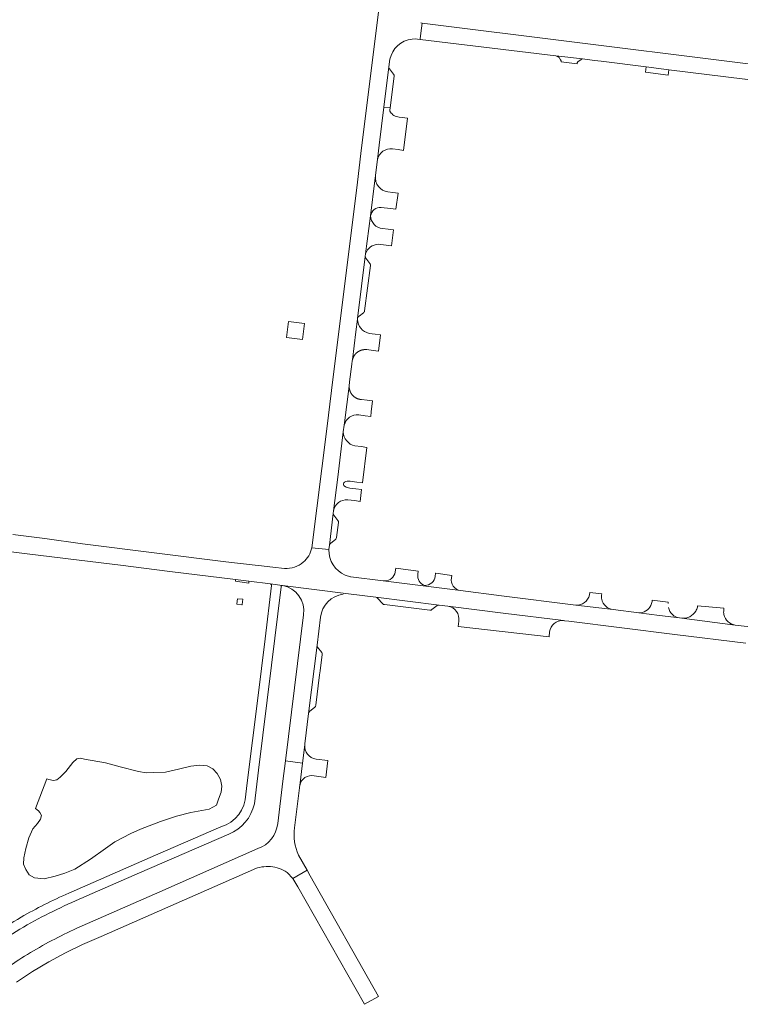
# Model space of a CAD drawing. Header units: metres. Extents: x 166325 to 190320, y 381923 to 404576.
# Tile 832 of 1056: x 177597 to 177865, y 396846 to 397212. Entities that reach past the tile are written whole.
import ezdxf

# ---------------------------------------------------------------- set-up
doc = ezdxf.new("R2010")
doc.units = ezdxf.units.M
for name, color, linetype, lineweight in [('B-WE-OG-WATER_MEER-GV', 8, 'Continuous', 18), ('B-WE-VH-VERHARDING_ASFALT-GV', 8, 'Continuous', 18), ('B-WE-VH-VERHARDING_BETON-GV', 8, 'Continuous', 18), ('B-WE-VH-VERHARDING_BETONSTRAATSTEEN-GV', 8, 'Continuous', 18), ('B-WE-VH-VERHARDING_GESLOTEN-GV', 8, 'Continuous', 18)]:
    doc.layers.add(name, color=color, linetype=linetype, lineweight=lineweight)

msp = doc.modelspace()

# ---------------------------------------------------------------- linework, layer by layer
at = {"layer": 'B-WE-OG-WATER_MEER-GV', "flags": 128}
msp.add_lwpolyline([(177606.628, 396892.327), (177610.605, 396893.29), (177614.259, 396894.432), (177617.925, 396895.955), (177623.776, 396899.685), (177629.326, 396903.656), (177632.813, 396906.067), (177638.759, 396909.156), (177642.383, 396910.849), (177649.836, 396913.639), (177655.826, 396915.567), (177661.153, 396917.008), (177667.942, 396918.285), (177670.592, 396919.689), (177671.44, 396922.003), (177672.394, 396924.606), (177672.655, 396926.74), (177672.136, 396929.222), (177670.85, 396931.539), (177669.279, 396933.261), (177667.147, 396934.389), (177664.413, 396934.635), (177661.135, 396934.286), (177656.488, 396933.053), (177651.689, 396931.99), (177647.35, 396931.823), (177644.451, 396931.765), (177641.657, 396932.249), (177634.864, 396934.009), (177629.343, 396935.451), (177621.535, 396936.885), (177619.996, 396937.223), (177618.731, 396936.902), (177617.27, 396935.635), (177614.592, 396932.289), (177612.526, 396930.108), (177611.227, 396929.199), (177610.032, 396928.865), (177608.271, 396929.319), (177607.565, 396929.501), (177603.374, 396918.509), (177604.442, 396917.55), (177605.001, 396917.048), (177605.597, 396915.815), (177605.221, 396914.485), (177604.052, 396912.861), (177602.413, 396910.88), (177600.878, 396907.607), (177599.793, 396903.635), (177599.053, 396900.161), (177598.933, 396897.762), (177599.692, 396895.78), (177601.044, 396893.79), (177602.975, 396892.729)], close=True, dxfattribs=at)
at = {"layer": 'B-WE-VH-VERHARDING_ASFALT-GV', "flags": 128}
for points in [[(177738.087, 397221.2), (177731.796, 397221.925), (177724.362, 397162.169), (177723.05, 397151.525), (177713.388, 397073.953), (177711.633, 397059.727), (177706.093, 397015.475), (177712.436, 397014.799), (177712.628, 397016.425), (177714.095, 397028.252), (177714.196, 397029.171), (177715.755, 397041.7), (177717.81, 397058.548), (177718.125, 397061.131), (177718.141, 397061.261), (177718.226, 397061.931), (177719.948, 397075.651)], [(177743.368, 397204.729), (177744.683, 397204.752), (177745.42, 397204.674), (177746.388, 397204.571), (177746.421, 397204.819), (177746.668, 397206.867), (177747.125, 397210.647), (177746.693, 397210.701)], [(177914.326, 397173.981), (177914.838, 397177.966), (177914.773, 397178.052), (177916.126, 397189.505), (177747.125, 397210.647), (177746.668, 397206.867), (177746.421, 397204.819), (177746.388, 397204.571), (177796.817, 397198.511), (177806.743, 397197.318), (177811.173, 397196.767), (177813.654, 397196.459), (177830.455, 397194.369), (177838.89, 397193.321), (177867.065, 397189.817), (177867.091, 397189.814), (177867.294, 397189.789), (177878.178, 397188.435), (177896.041, 397186.181), (177898.34, 397185.891), (177899.314, 397185.768)], [(177719.948, 397075.651), (177720.138, 397077.158), (177720.978, 397083.826), (177721.127, 397085.011), (177721.173, 397085.375), (177722.492, 397095.837), (177723.069, 397100.459), (177723.142, 397101.038), (177723.233, 397101.772), (177725.985, 397123.81), (177725.989, 397123.84), (177726.111, 397124.817), (177727.881, 397138.988), (177729.511, 397152.039), (177729.513, 397152.055), (177729.725, 397153.869), (177729.753, 397154.108), (177730.489, 397159.886), (177731.162, 397165.289), (177732.909, 397179.421), (177734.751, 397194.327), (177735.136, 397197.191)], [(177695.943, 397007.758), (177691.554, 397008.234), (177690.543, 397008.366), (177687.35, 397008.728), (177686.096, 397008.87), (177674.079, 397010.234), (177620.775, 397016.916), (177606.783, 397018.931), (177594.958, 397020.435)], [(177581.325, 397015.606), (177599.212, 397013.366), (177619.569, 397010.841), (177634.917, 397008.942), (177653.269, 397006.668), (177672.602, 397004.245), (177677.733, 397003.623), (177682.709, 397002.993), (177690.676, 397001.997), (177695.076, 397001.468), (177695.239, 397001.436), (177719.788, 396998.349), (177729.865, 396997.082), (177753.507, 396994.168), (177756.69, 396993.736), (177777.306, 396991.164), (177799.728, 396988.363), (177800.113, 396988.308), (177800.185, 396988.299), (177801.62, 396988.131), (177841.037, 396983.214), (177867.456, 396979.958)], [(177712.436, 397014.799), (177706.093, 397015.475)], [(177874.503, 396985.393), (177863.552, 396986.739), (177843.648, 396989.247), (177842.842, 396989.361), (177835.439, 396990.272), (177827.652, 396991.251), (177818.109, 396992.45), (177804.272, 396994.156), (177776.578, 396997.634), (177761.358, 396999.534), (177732.673, 397003.134), (177720.659, 397004.624), (177720.434, 397004.659), (177718.516, 397005.269)], [(177691.083, 397001.438), (177688.704, 396981.553), (177685.999, 396959.492), (177682.045, 396928.004), (177681.518, 396923.81)], [(177684.765, 396920.172), (177686.327, 396932.76), (177691.136, 396971.826), (177694.664, 397000.99)], [(177695.221, 397001.418), (177695.239, 397001.436), (177695.076, 397001.468), (177690.676, 397001.997), (177690.678, 397001.977)], [(177719.788, 396998.349), (177695.239, 397001.436)], [(177703.062, 396990.568), (177696.31, 396936.208), (177702.608, 396935.378), (177703.445, 396942.189), (177703.488, 396942.556), (177704.893, 396953.868)], [(177704.893, 396953.868), (177708.034, 396979.244), (177709.33, 396989.628)], [(177699.708, 396911.347), (177701.48, 396926.168), (177701.511, 396926.424), (177701.593, 396927.088), (177702.608, 396935.378), (177696.31, 396936.208), (177695.348, 396928.647), (177693.399, 396912.9)], [(177672.265, 396911.653), (177647.957, 396901.063), (177615.735, 396886.952)], [(177622.452, 396885.956), (177642.069, 396894.528), (177675.196, 396908.988)], [(177596.3, 396853.918), (177602.193, 396857.82), (177608.256, 396861.451), (177614.476, 396864.806), (177620.842, 396867.876), (177627.768, 396870.917), (177652.56, 396881.805), (177684.366, 396895.789), (177685.126, 396896.098), (177685.904, 396896.358), (177686.696, 396896.568), (177687.501, 396896.728), (177688.313, 396896.836), (177689.131, 396896.894), (177689.951, 396896.899), (177690.77, 396896.853), (177691.584, 396896.755), (177692.39, 396896.606), (177693.185, 396896.407), (177693.967, 396896.158), (177694.731, 396895.86), (177695.474, 396895.514), (177696.194, 396895.122), (177696.889, 396894.686), (177699.068, 396892.481), (177704.306, 396895.56), (177701.198, 396901.145)], [(177686.022, 396903.553), (177649.632, 396887.531), (177618.69, 396873.911)]]:
    msp.add_lwpolyline(points, dxfattribs=at)
at = {"layer": 'B-WE-VH-VERHARDING_ASFALT-GV'}
for points in [[(177735.136, 397197.191, -0.3266976), (177743.368, 397204.729)], [(177706.093, 397015.475, -0.1643073), (177702.887, 397010.094)], [(177718.516, 397005.269, -0.3061499), (177712.436, 397014.799)], [(177702.887, 397010.094, -0.1940603), (177695.943, 397007.758)], [(177690.678, 397001.977, -0.4470483), (177691.083, 397001.438)], [(177694.664, 397000.99, -0.429652), (177695.221, 397001.418)], [(177695.239, 397001.436, -0.3923938), (177703.062, 396990.568)], [(177709.33, 396989.628, -0.3396989), (177717.761, 396998.268)], [(177681.518, 396923.81, -0.3313516), (177672.265, 396911.653)], [(177675.196, 396908.988, 0.2459875), (177684.765, 396920.172)], [(177693.399, 396912.9, -0.2932336), (177686.022, 396903.553)], [(177701.198, 396901.145, -0.1480027), (177699.708, 396911.347)], [(177615.735, 396886.952, 0.0286408), (177597.972, 396878.031)], [(177600.304, 396875.208, -0.0281951), (177622.452, 396885.956)], [(177597.972, 396878.031, 0.0323267), (177577.058, 396863.743)], [(177578.92, 396860.655, -0.0352033), (177600.304, 396875.208)], [(177618.69, 396873.911, 0.0281512), (177600.333, 396864.198)], [(177600.333, 396864.198, 0.0338813), (177584.301, 396852.813)]]:
    msp.add_lwpolyline(points, format="xyb", dxfattribs=at)
at = {"layer": 'B-WE-VH-VERHARDING_BETON-GV', "flags": 128}
for points in [[(177830.455, 397194.369), (177830.201, 397192.342), (177838.635, 397191.284), (177838.89, 397193.321)], [(177702.642, 397092.957), (177703.387, 397098.911), (177697.411, 397099.655), (177696.669, 397093.702)], [(177682.626, 397002.365), (177682.709, 397002.993), (177677.733, 397003.623), (177677.667, 397003)]]:
    msp.add_lwpolyline(points, close=True, dxfattribs=at)
at = {"layer": 'B-WE-VH-VERHARDING_BETONSTRAATSTEEN-GV', "flags": 128}
for points in [[(177806.743, 397197.318), (177796.817, 397198.511), (177797.381, 397198.239), (177797.55, 397198.171), (177797.721, 397198.086), (177797.877, 397197.975), (177798.014, 397197.842), (177798.627, 397196.995)], [(177805.045, 397196.223), (177806.262, 397197.143)], [(177734.751, 397194.327), (177732.909, 397179.421), (177735.218, 397179.151), (177735.224, 397179.15)], [(177736.489, 397191.678), (177734.976, 397193.603)], [(177798.804, 397196.274), (177804.721, 397195.559)], [(177735.224, 397179.15), (177736.685, 397190.93)], [(177735.117, 397178.285), (177735.224, 397179.15), (177735.218, 397179.151), (177732.909, 397179.421), (177731.162, 397165.289), (177730.489, 397159.886)], [(177736.141, 397163.848), (177738.199, 397163.585), (177740.175, 397163.32), (177741.732, 397175.293)], [(177741.732, 397175.293), (177739.706, 397175.524), (177738.605, 397175.649)], [(177729.725, 397153.869), (177729.513, 397152.055), (177729.511, 397152.039), (177727.881, 397138.988), (177726.111, 397124.817)], [(177731.866, 397142.114), (177735.414, 397141.673), (177737.386, 397141.438), (177738.151, 397147.395), (177736.171, 397147.601), (177734.409, 397147.843)], [(177730.825, 397128.377), (177733.735, 397128.056), (177735.743, 397127.834), (177736.459, 397133.78)], [(177736.459, 397133.78), (177734.468, 397133.997), (177732.383, 397134.247)], [(177723.069, 397100.459), (177722.492, 397095.837), (177721.173, 397085.375), (177721.243, 397085.561), (177721.259, 397085.62), (177721.276, 397085.679), (177721.294, 397085.737), (177721.312, 397085.796), (177721.332, 397085.854), (177721.352, 397085.912), (177721.372, 397085.969), (177721.394, 397086.027), (177721.416, 397086.084), (177721.439, 397086.14), (177721.462, 397086.197), (177721.486, 397086.253), (177721.511, 397086.309), (177721.537, 397086.365), (177721.563, 397086.42), (177721.59, 397086.475), (177721.618, 397086.53), (177721.646, 397086.584), (177721.675, 397086.638), (177721.704, 397086.691), (177721.735, 397086.745), (177721.766, 397086.797), (177721.797, 397086.85), (177721.83, 397086.902), (177721.863, 397086.953), (177721.896, 397087.005), (177721.93, 397087.055), (177721.965, 397087.106), (177722.001, 397087.156), (177722.037, 397087.205), (177722.073, 397087.254), (177722.111, 397087.303), (177722.148, 397087.351), (177722.187, 397087.398), (177722.226, 397087.446), (177722.266, 397087.492), (177722.306, 397087.538), (177722.347, 397087.584), (177722.388, 397087.629), (177722.43, 397087.674), (177722.472, 397087.718), (177722.559, 397087.805), (177722.647, 397087.889), (177722.693, 397087.93), (177722.738, 397087.971), (177722.784, 397088.011), (177722.831, 397088.051), (177722.878, 397088.09), (177722.926, 397088.129), (177722.974, 397088.167), (177723.022, 397088.204), (177723.071, 397088.241), (177723.121, 397088.277), (177723.171, 397088.312), (177723.221, 397088.347), (177723.323, 397088.415), (177723.374, 397088.448), (177723.426, 397088.48), (177723.479, 397088.512), (177723.532, 397088.543), (177723.585, 397088.573), (177723.638, 397088.603), (177723.692, 397088.632), (177723.746, 397088.66), (177723.801, 397088.688), (177723.856, 397088.715), (177723.911, 397088.741), (177723.967, 397088.767), (177724.023, 397088.792), (177724.079, 397088.816), (177724.135, 397088.84), (177724.249, 397088.884), (177724.307, 397088.906), (177724.364, 397088.927), (177724.422, 397088.947), (177724.48, 397088.966), (177724.539, 397088.984), (177724.597, 397089.002), (177724.656, 397089.019), (177724.715, 397089.036), (177724.774, 397089.051), (177724.833, 397089.066), (177724.893, 397089.08), (177724.953, 397089.094), (177725.013, 397089.106), (177725.073, 397089.118), (177725.193, 397089.14), (177725.254, 397089.15), (177725.314, 397089.159), (177725.375, 397089.167), (177725.436, 397089.174), (177725.496, 397089.181), (177725.557, 397089.187), (177725.618, 397089.192), (177725.679, 397089.196), (177725.741, 397089.2), (177725.802, 397089.203), (177725.863, 397089.205), (177725.985, 397089.207), (177726.047, 397089.207), (177726.108, 397089.206), (177726.169, 397089.204), (177726.23, 397089.202), (177726.291, 397089.198), (177726.352, 397089.194), (177726.413, 397089.19), (177726.474, 397089.184), (177726.535, 397089.178), (177726.596, 397089.171), (177728.91, 397088.892)], [(177728.91, 397088.892), (177730.949, 397088.646), (177731.686, 397094.704), (177731.512, 397094.725), (177729.68, 397094.942), (177727.426, 397095.21)], [(177728.676, 397070.127), (177726.657, 397070.363), (177724.544, 397070.609), (177724.482, 397070.614), (177724.421, 397070.62), (177724.359, 397070.626), (177724.298, 397070.634), (177724.236, 397070.642), (177724.175, 397070.65), (177724.114, 397070.66), (177724.053, 397070.67), (177723.992, 397070.681), (177723.931, 397070.693), (177723.87, 397070.706), (177723.81, 397070.719), (177723.75, 397070.734), (177723.689, 397070.748), (177723.63, 397070.764), (177723.51, 397070.798), (177723.392, 397070.834), (177723.333, 397070.854), (177723.275, 397070.874), (177723.216, 397070.895), (177723.158, 397070.916), (177723.1, 397070.939), (177722.986, 397070.985), (177722.929, 397071.01), (177722.872, 397071.035), (177722.816, 397071.061), (177722.76, 397071.088), (177722.705, 397071.115), (177722.649, 397071.143), (177722.594, 397071.171), (177722.486, 397071.231), (177722.432, 397071.262), (177722.379, 397071.293), (177722.326, 397071.325), (177722.273, 397071.358), (177722.221, 397071.391), (177722.169, 397071.425), (177722.118, 397071.46), (177722.067, 397071.495), (177722.017, 397071.531), (177721.967, 397071.568), (177721.917, 397071.605), (177721.868, 397071.643), (177721.82, 397071.681), (177721.771, 397071.72), (177721.724, 397071.76), (177721.677, 397071.8), (177721.63, 397071.841), (177721.584, 397071.882), (177721.539, 397071.924), (177721.494, 397071.967), (177721.449, 397072.01), (177721.405, 397072.054), (177721.362, 397072.098), (177721.319, 397072.143), (177721.277, 397072.188), (177721.235, 397072.234), (177721.194, 397072.28), (177721.154, 397072.327), (177721.114, 397072.374), (177721.074, 397072.422), (177721.036, 397072.47), (177720.998, 397072.519), (177720.96, 397072.568), (177720.923, 397072.618), (177720.887, 397072.668), (177720.851, 397072.719), (177720.816, 397072.77), (177720.782, 397072.822), (177720.748, 397072.874), (177720.715, 397072.926), (177720.683, 397072.979), (177720.651, 397073.032), (177720.62, 397073.086), (177720.56, 397073.194), (177720.531, 397073.249), (177720.475, 397073.359), (177720.448, 397073.415), (177720.422, 397073.471), (177720.396, 397073.527), (177720.372, 397073.584), (177720.348, 397073.641), (177720.324, 397073.699), (177720.302, 397073.756), (177720.28, 397073.814), (177720.258, 397073.872), (177720.238, 397073.931), (177720.218, 397073.989), (177720.199, 397074.048), (177720.181, 397074.108), (177720.163, 397074.167), (177720.147, 397074.227), (177720.131, 397074.286), (177720.115, 397074.346), (177720.101, 397074.407), (177720.087, 397074.467), (177720.074, 397074.528), (177720.062, 397074.588), (177720.05, 397074.649), (177720.04, 397074.71), (177720.03, 397074.771), (177720.021, 397074.832), (177720.012, 397074.894), (177720.004, 397074.955), (177719.998, 397075.017), (177719.991, 397075.078), (177719.986, 397075.14), (177719.982, 397075.202), (177719.978, 397075.264), (177719.975, 397075.326), (177719.973, 397075.387), (177719.971, 397075.449), (177719.948, 397075.651), (177718.226, 397061.931), (177718.141, 397061.261), (177718.125, 397061.131)], [(177723.551, 397064.874), (177725.875, 397064.585), (177727.979, 397064.323), (177728.19, 397066.018), (177728.676, 397070.127)], [(177717.81, 397058.548), (177715.755, 397041.7), (177714.196, 397029.171)], [(177718.804, 397040.155), (177719.178, 397040.204), (177719.554, 397040.23), (177719.931, 397040.232), (177720.308, 397040.21), (177722.803, 397039.872), (177724.905, 397039.588), (177726.551, 397052.828)], [(177726.551, 397052.828), (177724.452, 397053.089), (177722.122, 397053.379)], [(177719.43, 397033.299), (177721.949, 397032.997), (177724.064, 397032.743), (177724.599, 397037.127), (177722.49, 397037.373), (177720.226, 397037.638), (177719.766, 397037.719), (177719.317, 397037.846), (177718.883, 397038.017), (177718.468, 397038.231)], [(177714.095, 397028.252), (177712.628, 397016.425)], [(177715.799, 397025.601), (177714.296, 397027.557)], [(177715.314, 397019.267), (177715.997, 397024.862)], [(177712.981, 397017.078), (177714.98, 397018.709)], [(177745.54, 397005.604), (177745.69, 397006.794), (177737.32, 397007.824), (177736.942, 397005.775)], [(177732.673, 397003.134), (177761.358, 396999.534)], [(177758.043, 397004.273), (177758.135, 397005.192), (177752.15, 397006.029), (177752.127, 397006.032), (177752.013, 397004.816)], [(177753.507, 396994.168), (177729.865, 396997.082)], [(177730.566, 396996.705), (177732.451, 396994.671)], [(177813.897, 396996.316), (177813.825, 396996.635), (177813.766, 396997.044), (177813.766, 396997.407), (177813.812, 396997.842), (177813.88, 396998.304), (177809.487, 396998.8), (177809.34, 396997.906)], [(177838.637, 396994.783), (177838.652, 396995.253), (177832.674, 396995.993), (177832.605, 396995.487)], [(177733.118, 396994.311), (177750.03, 396992.231)], [(177750.775, 396992.454), (177752.738, 396993.966)], [(177799.728, 396988.363), (177777.306, 396991.164), (177756.69, 396993.736)], [(177804.272, 396994.156), (177818.109, 396992.45)], [(177859.282, 396992.325), (177859.282, 396992.75), (177859.282, 396992.968), (177849.528, 396993.905), (177849.466, 396993.417)], [(177760.764, 396988.189), (177760.483, 396986.139), (177794.29, 396982.384), (177794.509, 396984.161)], [(177827.652, 396991.251), (177835.439, 396990.272), (177842.842, 396989.361)], [(177843.648, 396989.247), (177863.552, 396986.739)], [(177708.034, 396979.244), (177704.893, 396953.868)], [(177709.774, 396976.498), (177708.236, 396978.494)], [(177709.012, 396968.256), (177709.172, 396969.648), (177709.941, 396975.762)], [(177707.623, 396956.859), (177709.012, 396968.256)], [(177705.248, 396954.57), (177707.245, 396956.18)], [(177703.445, 396942.189), (177702.608, 396935.378), (177701.593, 396927.088)], [(177712.049, 396936.323), (177707.681, 396936.864)], [(177706.993, 396930.643), (177711.245, 396930.023), (177712.049, 396936.323)]]:
    msp.add_lwpolyline(points, dxfattribs=at)
at = {"layer": 'B-WE-VH-VERHARDING_BETONSTRAATSTEEN-GV'}
for points in [[(177798.627, 397196.995, -0.1956856), (177798.804, 397196.274)], [(177806.262, 397197.143, -0.1273582), (177806.743, 397197.318)], [(177734.976, 397193.603, -0.208201), (177734.751, 397194.327)], [(177804.721, 397195.559, -0.2251961), (177805.045, 397196.223)], [(177736.685, 397190.93, 0.2057667), (177736.489, 397191.678)], [(177735.351, 397177.466, -0.2077085), (177735.117, 397178.285)], [(177736.605, 397176.333, -0.0900734), (177735.351, 397177.466)], [(177738.605, 397175.649, -0.1131084), (177736.605, 397176.333)], [(177730.489, 397159.886, -0.3946295), (177736.141, 397163.848)], [(177734.409, 397147.843, -0.3967982), (177729.725, 397153.869)], [(177727.974, 397138.928, -0.386845), (177731.866, 397142.114)], [(177732.383, 397134.247, -0.3872409), (177727.974, 397138.928)], [(177726.111, 397124.817, -0.3265841), (177730.825, 397128.377)], [(177727.426, 397095.21, -0.3343718), (177723.069, 397100.459)], [(177718.125, 397061.131, -0.3702662), (177723.551, 397064.874)], [(177722.122, 397053.379, -0.3502683), (177717.81, 397058.548)], [(177718.468, 397038.231, -0.7265988), (177718.804, 397040.155)], [(177714.196, 397029.171, -0.3986217), (177719.43, 397033.299)], [(177714.296, 397027.557, -0.1854933), (177714.095, 397028.252)], [(177715.997, 397024.862, 0.2273301), (177715.799, 397025.601)], [(177714.98, 397018.709, 0.1904002), (177715.314, 397019.267)], [(177712.628, 397016.425, -0.1826657), (177712.981, 397017.078)], [(177736.942, 397005.775, -0.3439434), (177732.673, 397003.134)], [(177748.138, 397001.483, -0.3963829), (177745.54, 397005.604)], [(177752.013, 397004.816, -0.3734695), (177748.138, 397001.483)], [(177761.358, 396999.534, -0.4226503), (177758.043, 397004.273)], [(177729.865, 396997.082, -0.1872019), (177730.566, 396996.705)], [(177809.34, 396997.906, -0.3737702), (177804.272, 396994.156)], [(177818.109, 396992.45, -0.3185427), (177813.897, 396996.316)], [(177832.605, 396995.487, -0.0783361), (177832.174, 396994.022)], [(177732.451, 396994.671, 0.2284885), (177733.118, 396994.311)], [(177750.03, 396992.231, 0.2294619), (177750.775, 396992.454)], [(177752.738, 396993.966, -0.1869925), (177753.507, 396994.168)], [(177756.69, 396993.736, -0.4163096), (177760.764, 396988.189)], [(177832.174, 396994.022, -0.2966573), (177827.652, 396991.251)], [(177842.842, 396989.361, -0.3107374), (177838.726, 396993.213)], [(177848.866, 396991.936, -0.2899322), (177843.648, 396989.247)], [(177849.466, 396993.417, -0.0731881), (177848.866, 396991.936)], [(177859.339, 396990.637, -0.0863501), (177859.282, 396992.325)], [(177794.509, 396984.161, -0.4124414), (177799.728, 396988.363)], [(177863.552, 396986.739, -0.3179643), (177859.339, 396990.637)], [(177708.236, 396978.494, -0.1867649), (177708.034, 396979.244)], [(177709.941, 396975.762, 0.1754858), (177709.774, 396976.498)], [(177707.245, 396956.18, 0.1976007), (177707.623, 396956.859)], [(177704.893, 396953.868, -0.1694135), (177705.248, 396954.57)], [(177707.681, 396936.864, -0.3944087), (177703.445, 396942.189)], [(177701.593, 396927.088, -0.4186619), (177706.993, 396930.643)]]:
    msp.add_lwpolyline(points, format="xyb", dxfattribs=at)
at = {"layer": 'B-WE-VH-VERHARDING_BETONSTRAATSTEEN-GV', "flags": 128}
for points in [[(177723.142, 397101.038), (177723.159, 397101.082), (177723.161, 397101.087), (177723.164, 397101.092), (177723.168, 397101.102), (177723.17, 397101.106), (177723.172, 397101.111), (177723.174, 397101.116), (177723.177, 397101.121), (177723.181, 397101.131), (177723.184, 397101.135), (177723.186, 397101.14), (177723.189, 397101.145), (177723.191, 397101.15), (177723.194, 397101.154), (177723.196, 397101.159), (177723.199, 397101.164), (177723.201, 397101.169), (177723.204, 397101.173), (177723.207, 397101.178), (177723.209, 397101.183), (177723.212, 397101.187), (177723.215, 397101.192), (177723.217, 397101.196), (177723.22, 397101.201), (177723.223, 397101.205), (177723.229, 397101.215), (177723.232, 397101.219), (177723.235, 397101.223), (177723.238, 397101.228), (177723.241, 397101.232), (177723.244, 397101.237), (177723.247, 397101.241), (177723.25, 397101.246), (177723.256, 397101.254), (177723.259, 397101.259), (177723.262, 397101.263), (177723.266, 397101.267), (177723.269, 397101.271), (177723.272, 397101.276), (177723.275, 397101.28), (177723.279, 397101.284), (177723.285, 397101.292), (177723.289, 397101.297), (177723.292, 397101.301), (177723.296, 397101.305), (177723.299, 397101.309), (177723.303, 397101.313), (177723.306, 397101.317), (177723.31, 397101.321), (177723.313, 397101.325), (177723.317, 397101.329), (177723.321, 397101.333), (177723.324, 397101.337), (177723.328, 397101.341), (177723.332, 397101.345), (177723.335, 397101.348), (177723.339, 397101.352), (177723.343, 397101.356), (177723.347, 397101.36), (177723.35, 397101.364), (177723.354, 397101.367), (177723.358, 397101.371), (177723.362, 397101.375), (177723.366, 397101.378), (177723.37, 397101.382), (177723.374, 397101.386), (177723.378, 397101.389), (177723.382, 397101.393), (177723.386, 397101.396), (177723.39, 397101.4), (177723.394, 397101.403), (177723.398, 397101.407), (177723.402, 397101.41), (177723.406, 397101.413), (177723.411, 397101.417), (177723.415, 397101.42), (177723.419, 397101.423), (177723.423, 397101.427), (177723.427, 397101.43), (177723.432, 397101.433), (177723.436, 397101.436), (177723.44, 397101.44), (177723.445, 397101.443), (177723.449, 397101.446), (177723.453, 397101.449), (177723.458, 397101.452), (177723.462, 397101.455), (177723.467, 397101.458), (177723.471, 397101.461), (177723.476, 397101.464), (177723.48, 397101.467), (177723.649, 397101.599), (177725.341, 397102.918), (177725.346, 397102.922), (177725.351, 397102.926), (177725.361, 397102.934), (177725.367, 397102.938), (177725.372, 397102.942), (177725.382, 397102.95), (177725.386, 397102.954), (177725.391, 397102.958), (177725.396, 397102.962), (177725.401, 397102.967), (177725.406, 397102.971), (177725.411, 397102.975), (177725.415, 397102.98), (177725.42, 397102.984), (177725.425, 397102.988), (177725.43, 397102.993), (177725.434, 397102.997), (177725.439, 397103.002), (177725.443, 397103.006), (177725.448, 397103.011), (177725.452, 397103.015), (177725.457, 397103.02), (177725.461, 397103.025), (177725.466, 397103.029), (177725.47, 397103.034), (177725.474, 397103.039), (177725.483, 397103.048), (177725.487, 397103.053), (177725.492, 397103.058), (177725.496, 397103.063), (177725.5, 397103.068), (177725.504, 397103.073), (177725.508, 397103.078), (177725.512, 397103.083), (177725.516, 397103.088), (177725.52, 397103.093), (177725.524, 397103.098), (177725.528, 397103.103), (177725.532, 397103.108), (177725.536, 397103.114), (177725.539, 397103.119), (177725.543, 397103.124), (177725.547, 397103.129), (177725.551, 397103.135), (177725.554, 397103.14), (177725.558, 397103.145), (177725.561, 397103.151), (177725.565, 397103.156), (177725.569, 397103.161), (177725.572, 397103.167), (177725.575, 397103.172), (177725.579, 397103.178), (177725.582, 397103.183), (177725.585, 397103.189), (177725.589, 397103.194), (177725.592, 397103.2), (177725.595, 397103.205), (177725.601, 397103.217), (177725.605, 397103.222), (177725.611, 397103.234), (177725.614, 397103.239), (177725.616, 397103.245), (177725.622, 397103.257), (177725.625, 397103.262), (177725.631, 397103.274), (177725.633, 397103.28), (177725.636, 397103.286), (177725.638, 397103.292), (177725.644, 397103.304), (177725.646, 397103.31), (177725.648, 397103.316), (177725.651, 397103.322), (177725.653, 397103.328), (177725.655, 397103.334), (177725.658, 397103.34), (177725.662, 397103.352), (177725.664, 397103.358), (177725.67, 397103.376), (177725.672, 397103.382), (177725.676, 397103.394), (177725.678, 397103.401), (177725.68, 397103.407), (177725.682, 397103.413), (177725.683, 397103.419), (177725.685, 397103.425), (177725.687, 397103.432), (177725.688, 397103.438), (177725.69, 397103.444), (177725.691, 397103.45), (177725.693, 397103.457), (177725.694, 397103.463), (177725.696, 397103.469), (177725.697, 397103.476), (177725.698, 397103.482), (177725.699, 397103.488), (177725.701, 397103.495), (177725.702, 397103.501), (177725.703, 397103.507), (177725.704, 397103.514), (177725.705, 397103.52), (177725.706, 397103.526), (177725.707, 397103.533), (177725.708, 397103.539), (177725.709, 397103.545), (177725.709, 397103.552), (177725.71, 397103.558), (177725.711, 397103.565), (177725.712, 397103.571), (177725.712, 397103.577), (177725.713, 397103.584), (177725.713, 397103.59), (177725.714, 397103.597), (177725.714, 397103.603), (177725.715, 397103.61), (177725.715, 397103.616), (177727.86, 397120.518), (177727.861, 397120.524), (177727.862, 397120.53), (177727.863, 397120.536), (177727.865, 397120.548), (177727.866, 397120.554), (177727.866, 397120.56), (177727.868, 397120.572), (177727.868, 397120.579), (177727.869, 397120.585), (177727.87, 397120.591), (177727.87, 397120.597), (177727.871, 397120.603), (177727.871, 397120.609), (177727.872, 397120.615), (177727.872, 397120.627), (177727.873, 397120.633), (177727.873, 397120.652), (177727.874, 397120.658), (177727.874, 397120.707), (177727.873, 397120.713), (177727.873, 397120.731), (177727.872, 397120.737), (177727.872, 397120.743), (177727.871, 397120.749), (177727.871, 397120.762), (177727.87, 397120.768), (177727.869, 397120.774), (177727.869, 397120.78), (177727.868, 397120.786), (177727.867, 397120.792), (177727.867, 397120.798), (177727.866, 397120.804), (177727.865, 397120.81), (177727.863, 397120.822), (177727.863, 397120.828), (177727.862, 397120.834), (177727.861, 397120.84), (177727.86, 397120.846), (177727.859, 397120.852), (177727.857, 397120.858), (177727.855, 397120.87), (177727.854, 397120.876), (177727.853, 397120.882), (177727.851, 397120.888), (177727.85, 397120.894), (177727.849, 397120.9), (177727.847, 397120.906), (177727.846, 397120.912), (177727.844, 397120.918), (177727.843, 397120.924), (177727.841, 397120.93), (177727.84, 397120.936), (177727.838, 397120.942), (177727.836, 397120.948), (177727.835, 397120.953), (177727.833, 397120.959), (177727.831, 397120.965), (177727.827, 397120.977), (177727.826, 397120.983), (177727.824, 397120.988), (177727.822, 397120.994), (177727.82, 397121), (177727.818, 397121.006), (177727.816, 397121.011), (177727.813, 397121.017), (177727.811, 397121.023), (177727.809, 397121.029), (177727.807, 397121.034), (177727.805, 397121.04), (177727.802, 397121.046), (177727.8, 397121.051), (177727.798, 397121.057), (177727.795, 397121.063), (177727.793, 397121.068), (177727.79, 397121.074), (177727.788, 397121.079), (177727.785, 397121.085), (177727.783, 397121.09), (177727.78, 397121.096), (177727.777, 397121.101), (177727.775, 397121.107), (177727.772, 397121.112), (177727.769, 397121.118), (177727.766, 397121.123), (177727.764, 397121.129), (177727.761, 397121.134), (177727.758, 397121.14), (177727.752, 397121.15), (177727.749, 397121.156), (177727.746, 397121.161), (177727.743, 397121.166), (177727.74, 397121.171), (177727.737, 397121.177), (177727.734, 397121.182), (177727.73, 397121.187), (177727.727, 397121.192), (177727.724, 397121.198), (177727.721, 397121.203), (177727.717, 397121.208), (177727.711, 397121.218), (177727.707, 397121.223), (177727.704, 397121.228), (177727.7, 397121.233), (177727.697, 397121.238), (177727.693, 397121.243), (177727.69, 397121.248), (177727.686, 397121.253), (177726.159, 397123.201), (177726.156, 397123.206), (177726.153, 397123.212), (177726.147, 397123.222), (177726.145, 397123.228), (177726.139, 397123.238), (177726.136, 397123.244), (177726.133, 397123.249), (177726.131, 397123.255), (177726.128, 397123.26), (177726.125, 397123.266), (177726.123, 397123.271), (177726.12, 397123.277), (177726.118, 397123.282), (177726.115, 397123.288), (177726.112, 397123.293), (177726.11, 397123.299), (177726.107, 397123.304), (177726.105, 397123.31), (177726.102, 397123.315), (177726.1, 397123.321), (177726.098, 397123.326), (177726.095, 397123.332), (177726.093, 397123.338), (177726.091, 397123.343), (177726.088, 397123.349), (177726.086, 397123.354), (177726.082, 397123.366), (177726.079, 397123.371), (177726.077, 397123.377), (177726.075, 397123.383), (177726.073, 397123.388), (177726.071, 397123.394), (177726.069, 397123.4), (177726.067, 397123.406), (177726.065, 397123.411), (177726.061, 397123.423), (177726.059, 397123.429), (177726.057, 397123.434), (177726.055, 397123.44), (177726.053, 397123.446), (177726.051, 397123.452), (177726.049, 397123.457), (177726.048, 397123.463), (177726.044, 397123.475), (177726.043, 397123.481), (177726.041, 397123.486), (177726.039, 397123.492), (177726.038, 397123.498), (177726.036, 397123.504), (177726.034, 397123.51), (177726.033, 397123.516), (177726.031, 397123.522), (177726.03, 397123.528), (177726.028, 397123.533), (177726.027, 397123.539), (177726.025, 397123.545), (177726.024, 397123.551), (177726.023, 397123.557), (177726.021, 397123.563), (177726.02, 397123.569), (177726.019, 397123.575), (177726.017, 397123.581), (177726.015, 397123.593), (177726.014, 397123.599), (177726.013, 397123.605), (177726.012, 397123.611), (177726.01, 397123.617), (177726.009, 397123.622), (177726.008, 397123.628), (177726.007, 397123.634), (177726.006, 397123.64), (177726.005, 397123.646), (177726.004, 397123.652), (177726.003, 397123.658), (177726.003, 397123.664), (177726.002, 397123.67), (177726.001, 397123.676), (177726, 397123.682), (177725.999, 397123.689), (177725.999, 397123.695), (177725.998, 397123.701), (177725.996, 397123.713), (177725.996, 397123.719), (177725.995, 397123.725), (177725.995, 397123.731), (177725.994, 397123.737), (177725.994, 397123.743), (177725.993, 397123.749), (177725.993, 397123.755), (177725.992, 397123.761), (177725.992, 397123.767), (177725.991, 397123.773), (177725.991, 397123.785), (177725.99, 397123.791), (177725.99, 397123.803), (177725.989, 397123.809), (177725.985, 397123.81), (177723.233, 397101.772)], [(177705.543, 396893.372), (177704.306, 396895.56), (177699.068, 396892.481), (177700.85, 396889.337), (177725.628, 396845.635), (177730.861, 396848.568)]]:
    msp.add_lwpolyline(points, close=True, dxfattribs=at)
at = {"layer": 'B-WE-VH-VERHARDING_GESLOTEN-GV', "flags": 128}
msp.add_lwpolyline([(177680.172, 396994.252), (177680.19, 396994.424), (177680.382, 396996.291), (177678.465, 396996.498), (177678.272, 396994.622), (177678.256, 396994.465), (177678.266, 396994.464), (177680.12, 396994.256)], close=True, dxfattribs=at)

doc.saveas('drawing.dxf')
